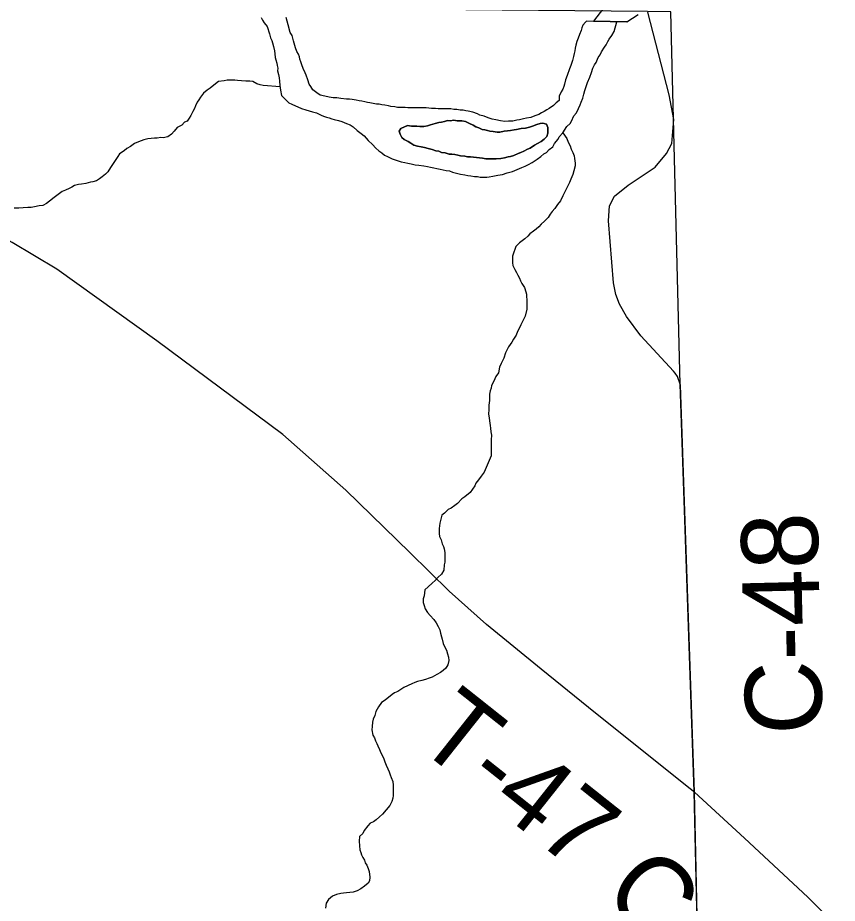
# Model space of a CAD drawing. Extents: x 0 to 34, y 0 to 22.
# Drawn here: x 22.334 to 22.94, y 14.728 to 15.383 of the extents above; entities that cross this region are included whole.
import ezdxf

# ---------------------------------------------------------------- set-up
doc = ezdxf.new("R2010")
doc.units = 0
for name, color, linetype in [('GM_X_County_Road', 7, 'Continuous'), ('GM_X_County_Road_Text', 7, 'Continuous'), ('GM_X_Major_River', 7, 'Continuous'), ('GM_X_Minor_Lake', 7, 'Continuous'), ('GM_X_Minor_River', 7, 'Continuous'), ('GM_X_Rail_Line', 7, 'Continuous'), ('GM_X_Township_Road', 7, 'Continuous'), ('GM_X_Township_Road_Text', 7, 'Continuous')]:
    doc.layers.add(name, color=color, linetype=linetype)

msp = doc.modelspace()

# ---------------------------------------------------------------- linework, layer by layer
at = {"layer": 'GM_X_County_Road'}
for points in [[(22.81893, 15.12169), (22.79487, 15.14783), (22.78423, 15.16221), (22.77891, 15.17131), (22.77624, 15.17851), (22.7747, 15.18724), (22.77079, 15.23315), (22.77152, 15.24416), (22.77528, 15.25139), (22.78548, 15.25939), (22.80551, 15.27273), (22.81381, 15.28301), (22.81771, 15.29034), (22.81922, 15.30799), (22.81577, 15.32628), (22.79991, 15.38755)], [(22.83444, 14.81002), (22.82411, 15.11148), (22.82199, 15.11777), (22.8203, 15.1202), (22.81893, 15.12169)], [(22.83444, 14.81002), (22.87168, 14.77597), (22.91841, 14.73221), (22.94882, 14.70222), (22.95714, 14.69338), (22.96217, 14.68702), (22.96731, 14.67695), (22.97337, 14.66236), (22.9784, 14.65312), (22.98354, 14.64695), (22.99073, 14.6412), (23.00285, 14.63514), (23.01867, 14.63011), (23.03552, 14.62692), (23.04918, 14.62754), (23.06305, 14.63052)]]:
    msp.add_lwpolyline(points, dxfattribs=at)
at = {"layer": 'GM_X_Major_River'}
msp.add_line((22.75987, 15.38088), (22.78453, 15.38033), dxfattribs=at)
for points in [[(22.76714, 15.39055), (22.75987, 15.38088)], [(22.78453, 15.38033), (22.79291, 15.38573)], [(22.62209, 15.30353), (22.61712, 15.30133), (22.61595, 15.29945), (22.61667, 15.29716), (22.61778, 15.29486), (22.61965, 15.29331), (22.62266, 15.29175), (22.62454, 15.29058), (22.62679, 15.28902), (22.62944, 15.28822), (22.63209, 15.2878), (22.63474, 15.28737), (22.63738, 15.28657), (22.64041, 15.28576), (22.64305, 15.28496), (22.64532, 15.28455), (22.64721, 15.28376), (22.64985, 15.28334), (22.65288, 15.28253), (22.65478, 15.2825), (22.65705, 15.28208), (22.65932, 15.28166), (22.66121, 15.28126), (22.66462, 15.28082), (22.66651, 15.28041), (22.66879, 15.28037), (22.6775, 15.27948), (22.68015, 15.27905), (22.68281, 15.27901), (22.68584, 15.27897), (22.68774, 15.27894), (22.69116, 15.27926), (22.69382, 15.2796), (22.69649, 15.28032), (22.69839, 15.28066), (22.70068, 15.28139), (22.70412, 15.28285), (22.70603, 15.28358), (22.70832, 15.28469), (22.711, 15.28616), (22.71291, 15.28689), (22.71598, 15.28912), (22.71828, 15.29023), (22.72096, 15.2917), (22.72326, 15.29357), (22.72519, 15.29544), (22.72599, 15.29808), (22.72605, 15.30226), (22.72495, 15.30456), (22.72231, 15.30536), (22.7204, 15.30501), (22.71773, 15.30429), (22.71468, 15.3032), (22.71239, 15.30248), (22.70935, 15.30176), (22.7063, 15.30143), (22.70288, 15.30073), (22.70097, 15.30038), (22.69831, 15.30004), (22.69603, 15.2997), (22.69375, 15.29935), (22.69032, 15.29865), (22.68842, 15.29868), (22.6854, 15.29911), (22.68312, 15.29952), (22.68123, 15.29993), (22.67934, 15.30034), (22.67745, 15.30075), (22.67481, 15.30193), (22.67255, 15.30273), (22.67067, 15.3039), (22.66803, 15.30508), (22.66502, 15.30665), (22.66237, 15.30707), (22.65895, 15.30712), (22.6563, 15.30754), (22.65364, 15.30721), (22.65174, 15.30724), (22.64946, 15.30651), (22.64717, 15.30617), (22.64527, 15.30582), (22.6426, 15.3051), (22.63917, 15.30402), (22.63688, 15.30329), (22.63422, 15.30296), (22.63119, 15.30301), (22.62891, 15.30304), (22.62511, 15.3031)], [(22.62511, 15.3031), (22.62891, 15.30304), (22.63119, 15.30301), (22.63422, 15.30296), (22.63688, 15.30329), (22.63917, 15.30402), (22.6426, 15.3051), (22.64527, 15.30582), (22.64717, 15.30617), (22.64946, 15.30651), (22.65174, 15.30724), (22.65364, 15.30721), (22.6563, 15.30754), (22.65895, 15.30712), (22.66237, 15.30707), (22.66502, 15.30665), (22.66803, 15.30508), (22.67067, 15.3039), (22.67255, 15.30273), (22.67481, 15.30193), (22.67745, 15.30075), (22.67934, 15.30034), (22.68123, 15.29993), (22.68312, 15.29952), (22.6854, 15.29911), (22.68842, 15.29868), (22.69032, 15.29865), (22.69375, 15.29935), (22.69603, 15.2997), (22.69831, 15.30004), (22.70097, 15.30038), (22.70288, 15.30073), (22.7063, 15.30143), (22.70935, 15.30176), (22.71239, 15.30248), (22.71468, 15.3032), (22.71773, 15.30429), (22.7204, 15.30501), (22.72231, 15.30536), (22.72495, 15.30456), (22.72605, 15.30226), (22.72599, 15.29808), (22.72519, 15.29544), (22.72326, 15.29357), (22.72096, 15.2917), (22.71828, 15.29023), (22.71598, 15.28912), (22.71291, 15.28689), (22.711, 15.28616), (22.70832, 15.28469), (22.70603, 15.28358), (22.70412, 15.28285), (22.70068, 15.28139), (22.69839, 15.28066), (22.69649, 15.28032), (22.69382, 15.2796), (22.69116, 15.27926), (22.68774, 15.27894), (22.68584, 15.27897), (22.68281, 15.27901), (22.68015, 15.27905), (22.6775, 15.27948), (22.66879, 15.28037), (22.66651, 15.28041), (22.66462, 15.28082), (22.66121, 15.28126), (22.65932, 15.28166), (22.65705, 15.28208), (22.65478, 15.2825), (22.65288, 15.28253), (22.64985, 15.28334), (22.64721, 15.28376), (22.64532, 15.28455), (22.64305, 15.28496), (22.64041, 15.28576), (22.63738, 15.28657), (22.63474, 15.28737), (22.63209, 15.2878), (22.62944, 15.28822), (22.62679, 15.28902), (22.62454, 15.29058), (22.62266, 15.29175), (22.61965, 15.29331), (22.61778, 15.29486), (22.61667, 15.29716), (22.61595, 15.29945), (22.61712, 15.30133), (22.62209, 15.30353)], [(22.62511, 15.3031), (22.62209, 15.30353)], [(22.62209, 15.30353), (22.62511, 15.3031)]]:
    msp.add_lwpolyline(points, dxfattribs=at)
at = {"layer": 'GM_X_Minor_Lake'}
msp.add_line((22.78453, 15.38033), (22.75987, 15.38088), dxfattribs=at)
at = {"layer": 'GM_X_Minor_River'}
msp.add_line((22.77702, 15.3805), (22.7546, 15.381), dxfattribs=at)
for points in [[(22.51365, 15.3835), (22.51476, 15.38159), (22.51586, 15.37967), (22.5181, 15.37698), (22.51991, 15.37163), (22.52063, 15.36858), (22.52173, 15.36666), (22.52208, 15.36476), (22.5228, 15.36209), (22.52351, 15.35904), (22.52386, 15.35675), (22.5242, 15.35409), (22.52455, 15.35218), (22.52527, 15.34989), (22.52562, 15.34799), (22.52597, 15.34608), (22.52594, 15.34418), (22.52666, 15.34151), (22.527, 15.33885), (22.52734, 15.33656), (22.52767, 15.33314), (22.52799, 15.32972), (22.52869, 15.32591), (22.53168, 15.32282), (22.5343, 15.3205), (22.53656, 15.31932), (22.54372, 15.31617), (22.54675, 15.31536), (22.54939, 15.31456), (22.55165, 15.31376), (22.55468, 15.31296), (22.55807, 15.31138), (22.55996, 15.31059), (22.56222, 15.3098), (22.56411, 15.30939), (22.56599, 15.3086), (22.56789, 15.30819), (22.57091, 15.30738), (22.57356, 15.30658), (22.57695, 15.30501), (22.57959, 15.3042), (22.58184, 15.30265), (22.58484, 15.29994), (22.58784, 15.29761), (22.59009, 15.29606), (22.59307, 15.29259), (22.59606, 15.28951), (22.59867, 15.28681), (22.60092, 15.28487), (22.60318, 15.28332), (22.60505, 15.28177), (22.60731, 15.28059), (22.6107, 15.27902), (22.61296, 15.27822), (22.61523, 15.27743), (22.61749, 15.27663), (22.62014, 15.27621), (22.62241, 15.27579), (22.62468, 15.27538), (22.62771, 15.27457), (22.63036, 15.27415), (22.63415, 15.27371), (22.6368, 15.27329), (22.63907, 15.27287), (22.64625, 15.27124), (22.64852, 15.27082), (22.65079, 15.2704), (22.65307, 15.26999), (22.65533, 15.26919), (22.65835, 15.26839), (22.66138, 15.26758), (22.66441, 15.26715), (22.66668, 15.26673), (22.66895, 15.26632), (22.6716, 15.2659), (22.67387, 15.26586), (22.67576, 15.26545), (22.6788, 15.2654), (22.6807, 15.26537), (22.6826, 15.26572), (22.68526, 15.26606), (22.68907, 15.26676), (22.69249, 15.26746), (22.69593, 15.26855), (22.69974, 15.26963), (22.70318, 15.27109), (22.70662, 15.27256), (22.70929, 15.27365), (22.71158, 15.27476), (22.71426, 15.27623), (22.7181, 15.27883), (22.72078, 15.28069), (22.72309, 15.28255), (22.725, 15.28366), (22.72694, 15.28591), (22.72962, 15.28777), (22.7308, 15.29041), (22.7335, 15.2934), (22.73429, 15.29529)], [(22.74031, 15.34078), (22.73912, 15.33738), (22.73832, 15.33435), (22.73791, 15.33246), (22.73712, 15.33058), (22.73595, 15.32869), (22.73438, 15.3253), (22.73433, 15.32226), (22.73203, 15.3204), (22.7301, 15.31853), (22.72703, 15.3163), (22.72511, 15.31519), (22.7232, 15.31408), (22.72128, 15.31297), (22.71937, 15.31186), (22.71708, 15.31114), (22.71517, 15.31041), (22.71326, 15.30968), (22.71022, 15.30897), (22.70793, 15.30862), (22.70489, 15.30791), (22.70298, 15.30756), (22.69994, 15.30685), (22.6969, 15.3069), (22.69424, 15.30656), (22.69083, 15.307), (22.68743, 15.30781), (22.68478, 15.30823), (22.68176, 15.30942), (22.67874, 15.31061), (22.67572, 15.31141), (22.67383, 15.31221), (22.67044, 15.3134), (22.66703, 15.31421), (22.66514, 15.31462), (22.66325, 15.31503), (22.66097, 15.31507), (22.6587, 15.31548), (22.65643, 15.31552), (22.65416, 15.31594), (22.65226, 15.31597), (22.64998, 15.316), (22.64809, 15.31603), (22.64467, 15.31609), (22.64277, 15.31612), (22.63974, 15.31617), (22.63785, 15.31658), (22.63595, 15.31661), (22.63367, 15.31664), (22.63102, 15.31668), (22.62836, 15.31673), (22.62646, 15.31676), (22.62457, 15.31679), (22.62229, 15.31682), (22.62039, 15.31685), (22.6185, 15.31688), (22.6147, 15.31694), (22.61281, 15.31735), (22.60978, 15.31778), (22.60789, 15.31819), (22.60524, 15.31861), (22.60297, 15.31903), (22.60108, 15.31944), (22.59918, 15.31947), (22.59426, 15.32031), (22.59237, 15.32072), (22.59048, 15.32113), (22.58821, 15.32154), (22.58632, 15.32195), (22.58405, 15.32237), (22.58102, 15.32279), (22.57913, 15.3232), (22.57685, 15.32324), (22.57268, 15.32369), (22.56965, 15.32411), (22.567, 15.32416), (22.56397, 15.32458), (22.56094, 15.32539), (22.55754, 15.32621), (22.55491, 15.32777), (22.55191, 15.3301), (22.55042, 15.3324), (22.54932, 15.33432), (22.54822, 15.33737), (22.54714, 15.34081), (22.54641, 15.34272), (22.54494, 15.34578), (22.54384, 15.34846), (22.54312, 15.35075), (22.54239, 15.35266), (22.54204, 15.35456), (22.54131, 15.35647), (22.5402, 15.35839), (22.5391, 15.36107), (22.53767, 15.36641), (22.53659, 15.37022), (22.53511, 15.37253), (22.53368, 15.37825), (22.53224, 15.38359)], [(22.73699, 15.29812), (22.7401, 15.3028), (22.74241, 15.30504), (22.74358, 15.30692), (22.74516, 15.31069), (22.74709, 15.31294), (22.74866, 15.31633), (22.74984, 15.31897), (22.75063, 15.32086), (22.75182, 15.32388), (22.75262, 15.32691), (22.75342, 15.32956), (22.75423, 15.33258), (22.75541, 15.3356), (22.75699, 15.33938), (22.75818, 15.34278), (22.75937, 15.34618), (22.76054, 15.34844), (22.76171, 15.35032), (22.76329, 15.35409), (22.76483, 15.35597), (22.76563, 15.35823), (22.76796, 15.36161), (22.76913, 15.36349), (22.7703, 15.36576), (22.77147, 15.36764), (22.77341, 15.37026), (22.77497, 15.37328), (22.77702, 15.3805)], [(22.7546, 15.381), (22.75382, 15.38007), (22.75189, 15.37782), (22.7511, 15.37594), (22.75069, 15.37404), (22.74951, 15.37102), (22.74833, 15.36838), (22.74753, 15.36574), (22.74673, 15.36309), (22.74632, 15.36082), (22.74591, 15.35893), (22.7455, 15.35703), (22.74508, 15.35476), (22.74428, 15.35173), (22.74308, 15.34795), (22.74191, 15.34569), (22.74031, 15.34078)], [(22.52774, 15.33238), (22.51514, 15.33334), (22.51288, 15.33376), (22.51061, 15.33455), (22.5076, 15.33612), (22.50533, 15.33653), (22.50229, 15.33658), (22.49926, 15.33663), (22.49623, 15.33706), (22.49433, 15.33709), (22.4913, 15.33714), (22.48864, 15.33718), (22.48636, 15.33683), (22.48217, 15.33614), (22.47871, 15.33354), (22.47603, 15.3313), (22.47372, 15.32982), (22.47103, 15.32758), (22.46871, 15.32458), (22.46754, 15.3227), (22.46637, 15.32082), (22.46519, 15.31818), (22.46441, 15.31629), (22.46323, 15.31403), (22.46167, 15.31101), (22.4605, 15.30913), (22.45895, 15.30688), (22.45704, 15.30615), (22.4551, 15.3039), (22.45166, 15.30205), (22.44935, 15.29944), (22.44741, 15.29719), (22.44472, 15.29533), (22.4413, 15.29462), (22.4394, 15.29465), (22.43674, 15.29431), (22.43484, 15.29434), (22.43218, 15.29401), (22.4299, 15.29366), (22.42685, 15.29295), (22.42494, 15.29222), (22.42303, 15.29149), (22.41998, 15.2904), (22.41691, 15.28817), (22.41423, 15.28669), (22.41231, 15.28483), (22.40885, 15.2826), (22.40769, 15.28072), (22.40613, 15.27847), (22.40419, 15.27546), (22.40225, 15.27245), (22.4003, 15.26944), (22.39838, 15.26757), (22.39607, 15.26571), (22.39415, 15.26422), (22.39185, 15.26274), (22.38918, 15.26202), (22.38728, 15.26167), (22.38385, 15.26059), (22.3808, 15.26026), (22.37852, 15.25991), (22.37547, 15.2592), (22.37356, 15.25809), (22.37164, 15.25698), (22.36897, 15.25588), (22.3663, 15.25479), (22.36438, 15.2533), (22.36053, 15.25032), (22.35708, 15.24772), (22.35478, 15.24585), (22.3521, 15.24438), (22.34943, 15.24404), (22.34601, 15.24333), (22.34335, 15.243), (22.34107, 15.24303), (22.33765, 15.24271), (22.33423, 15.24238), (22.33081, 15.24243)], [(22.73699, 15.29812), (22.73997, 15.29406), (22.74106, 15.29138), (22.74254, 15.2887), (22.74326, 15.28603), (22.74436, 15.28373), (22.74546, 15.28106), (22.74581, 15.27915), (22.74613, 15.27573), (22.7461, 15.27383), (22.74529, 15.27004), (22.74449, 15.2674), (22.74292, 15.264), (22.74212, 15.26136), (22.73703, 15.25156), (22.73545, 15.24779), (22.73314, 15.24517), (22.73119, 15.24216), (22.72926, 15.23991), (22.72771, 15.23804), (22.72615, 15.2354), (22.72346, 15.23278), (22.72114, 15.23054), (22.71922, 15.22867), (22.71729, 15.2268), (22.71537, 15.22531), (22.71269, 15.22346), (22.71114, 15.22158), (22.70883, 15.21972), (22.70691, 15.21823), (22.70499, 15.21674), (22.70229, 15.21413), (22.7015, 15.21186), (22.70071, 15.20997), (22.69991, 15.20695), (22.69988, 15.20505), (22.69983, 15.20201), (22.70018, 15.2001), (22.70165, 15.19704), (22.70275, 15.19475), (22.70386, 15.19283), (22.70496, 15.19053), (22.70569, 15.18862), (22.7068, 15.1867), (22.70865, 15.18363), (22.70974, 15.18058), (22.71009, 15.17867), (22.71007, 15.17677), (22.71041, 15.17487), (22.71035, 15.17107), (22.7103, 15.16765), (22.70908, 15.16236), (22.70751, 15.15896), (22.70595, 15.15595), (22.70477, 15.15331), (22.70359, 15.15105), (22.70241, 15.14841), (22.70047, 15.1454), (22.6993, 15.14314), (22.69697, 15.13976), (22.6958, 15.13787), (22.69462, 15.13523), (22.69342, 15.13145), (22.69146, 15.12731), (22.69028, 15.12467), (22.68946, 15.1205), (22.68752, 15.11787), (22.68673, 15.11599), (22.68555, 15.11334), (22.68438, 15.11108), (22.68397, 15.10919), (22.68318, 15.1073), (22.68276, 15.10465), (22.68273, 15.10275), (22.68269, 15.1001), (22.68226, 15.09668), (22.68221, 15.09326), (22.68215, 15.08985), (22.68249, 15.08718), (22.68283, 15.0849), (22.68316, 15.08147), (22.68351, 15.07957), (22.68385, 15.0769), (22.68419, 15.07424), (22.68413, 15.07082), (22.68409, 15.06778), (22.68404, 15.06512), (22.68401, 15.06285), (22.68398, 15.06095), (22.68395, 15.05905), (22.67883, 15.04697), (22.67651, 15.04397), (22.67457, 15.04134), (22.67263, 15.03872), (22.67184, 15.03683), (22.66835, 15.03194), (22.6645, 15.02859), (22.6622, 15.02711), (22.65911, 15.02373), (22.65719, 15.02225), (22.65451, 15.02039)], [(22.73429, 15.29529), (22.73699, 15.29812)], [(22.65451, 15.02039), (22.65221, 15.01929), (22.64952, 15.01667), (22.6476, 15.01518), (22.64599, 15.00913), (22.64555, 15.00534), (22.64549, 15.00154), (22.64583, 14.99925), (22.64694, 14.99696), (22.64765, 14.9939), (22.64875, 14.99199), (22.6491, 14.99008), (22.64982, 14.98741), (22.64976, 14.98361), (22.64971, 14.9802), (22.6493, 14.9783), (22.64886, 14.97451), (22.6473, 14.9715), (22.6446, 14.96888), (22.64267, 14.96663), (22.64036, 14.96477), (22.63729, 14.96216), (22.63498, 14.95992), (22.63453, 14.95537), (22.63373, 14.9531), (22.63369, 14.95044), (22.63441, 14.94815), (22.63514, 14.94586), (22.63699, 14.94317), (22.63885, 14.94086), (22.64146, 14.93778), (22.64332, 14.93547), (22.6448, 14.93279), (22.6459, 14.93011), (22.64662, 14.92783), (22.64734, 14.92515), (22.64769, 14.92325), (22.6484, 14.9202), (22.6495, 14.9179), (22.65098, 14.91522), (22.6517, 14.91255), (22.65242, 14.90988), (22.65276, 14.90759), (22.65195, 14.90419), (22.65039, 14.90193), (22.64847, 14.90006), (22.64655, 14.89857), (22.64387, 14.8971), (22.64042, 14.89525), (22.63814, 14.89453), (22.63546, 14.89343), (22.6328, 14.89272), (22.62937, 14.89201), (22.62746, 14.89128), (22.62517, 14.89018), (22.61943, 14.88761), (22.61713, 14.88613), (22.61483, 14.88464), (22.61254, 14.88354), (22.61062, 14.88243), (22.60678, 14.87907), (22.60486, 14.87758), (22.60294, 14.87647), (22.60061, 14.87309), (22.59866, 14.86971), (22.59785, 14.86668), (22.59668, 14.86404), (22.59626, 14.86177), (22.59584, 14.85873), (22.59579, 14.85608), (22.59649, 14.85226), (22.5976, 14.85035), (22.59833, 14.84806), (22.59943, 14.84614), (22.60017, 14.84423), (22.60126, 14.84155), (22.60236, 14.83926), (22.60347, 14.83696), (22.60457, 14.83466), (22.60529, 14.83237), (22.6064, 14.83008), (22.60749, 14.8274), (22.6086, 14.8251), (22.60932, 14.82281), (22.61005, 14.8209), (22.61114, 14.81784), (22.61148, 14.81518), (22.61141, 14.811), (22.61136, 14.80758), (22.61133, 14.80569), (22.61053, 14.80304), (22.60897, 14.80002), (22.60356, 14.79365), (22.60125, 14.79179), (22.59894, 14.78955), (22.59702, 14.78806), (22.59434, 14.78696), (22.5928, 14.78509), (22.59009, 14.78171), (22.58891, 14.77945), (22.5866, 14.77721)], [(22.5866, 14.77721), (22.58617, 14.77379), (22.5865, 14.77037), (22.58683, 14.76733), (22.58756, 14.76542), (22.58791, 14.76351), (22.58902, 14.76159), (22.59013, 14.75968), (22.59085, 14.75776), (22.59196, 14.75585), (22.59307, 14.75355), (22.59379, 14.75126), (22.5941, 14.74708), (22.59406, 14.74442), (22.5929, 14.74254), (22.59021, 14.7403), (22.58752, 14.73844), (22.58484, 14.73697), (22.58179, 14.73588), (22.57685, 14.73558), (22.57457, 14.73523), (22.57266, 14.73488), (22.56962, 14.73417), (22.56656, 14.73308), (22.56349, 14.73047), (22.56193, 14.72784), (22.56149, 14.72404)]]:
    msp.add_lwpolyline(points, dxfattribs=at)
at = {"layer": 'GM_X_Rail_Line'}
msp.add_lwpolyline([(21.7404, 15.39913), (21.7404, 14.1), (22.8511, 14.1), (22.84358, 14.47408), (22.83864, 14.61592), (22.83423, 14.81058), (22.82389, 15.11203), (22.819, 15.30855), (22.81708, 15.3878), (22.79969, 15.38811), (22.15405, 15.39394), (21.84376, 15.39569)], close=True, dxfattribs=at)
at = {"layer": 'GM_X_Township_Road'}
for points in [[(22.83444, 14.81002), (22.83044, 14.81324), (22.75611, 14.87279), (22.72112, 14.90102), (22.68052, 14.93419), (22.65296, 14.95878), (22.62391, 14.9875), (22.57654, 15.03371), (22.52983, 15.07481), (22.43642, 15.14413), (22.36247, 15.19728), (22.32947, 15.21698), (22.31658, 15.22415), (22.27731, 15.24283), (22.26856, 15.24828), (22.2574, 15.25845), (22.23935, 15.28871), (22.19974, 15.34829), (22.18538, 15.36513), (22.15427, 15.39338)], [(22.8438, 14.47353), (22.83886, 14.61537), (22.83444, 14.81002)]]:
    msp.add_lwpolyline(points, dxfattribs=at)

# ---------------------------------------------------------------- texts
at = {"layer": 'GM_X_County_Road_Text'}
for s, rotation, p in [('C-48', 91.37266, (22.92942, 14.85316)), ('C-47', 317.40528, (22.76476, 14.73229))]:
    msp.add_text(s, height=0.056818, rotation=rotation, dxfattribs=at).set_placement(p)
at = {"layer": 'GM_X_Township_Road_Text'}
msp.add_text('T-47', height=0.056818, rotation=321.55546, dxfattribs=at).set_placement((22.62621, 14.84596))

doc.saveas('drawing.dxf')
